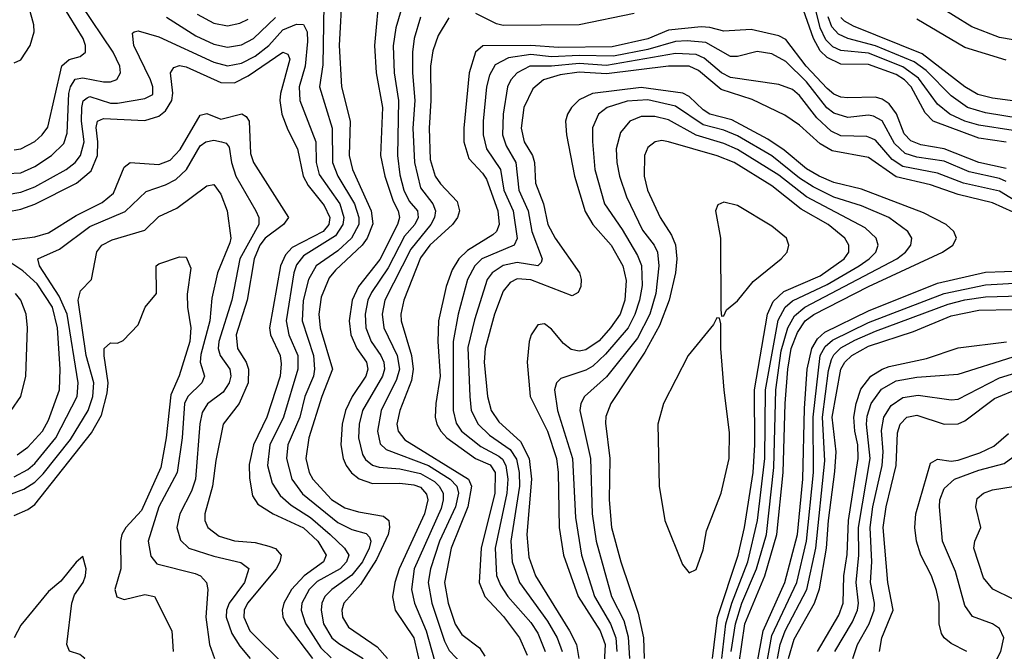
# Model space of a CAD drawing. Header units: inches. Extents: x 884549 to 1028252, y 526810 to 653624.
# Tile 364 of 656: x 904246 to 907104, y 616950 to 618785. Entities that reach past the tile are written whole.
import ezdxf

# ---------------------------------------------------------------- set-up
doc = ezdxf.new("R2010")
doc.units = ezdxf.units.IN
doc.header["$MEASUREMENT"] = 0
doc.layers.add('A9601', color=7, linetype='Continuous')

msp = doc.modelspace()

# ---------------------------------------------------------------- linework, layer by layer
at = {"layer": 'A9601', "color": 5}
for points, elevation in [([(904230, 618659.2), (904250, 618667.9), (904276.3, 618710), (904288, 618750), (904287.8, 618770), (904260.2, 618870), (904248.9, 619010), (904238.5, 619081.5)], 3220), ([(907130, 618462.7), (907030, 618478.2), (906989.4, 618490), (906946.2, 618510), (906910, 618539.6), (906855.3, 618615.3), (906810, 618648.2), (906710, 618687.7), (906630, 618695), (906606.4, 618706.4), (906586.4, 618726.4), (906570, 618761.5), (906523, 618950)], 3260), ([(905182.1, 618870), (905173.5, 618710), (905180.4, 618590), (905205.8, 618490), (905202.3, 618390), (905212.1, 618350), (905266.2, 618230), (905271.5, 618191.5), (905254.6, 618150), (905240, 618130), (905162.6, 618057.4), (905144.8, 618035.2), (905121.2, 617978.8), (905114.4, 617930), (905118.3, 617890), (905153.9, 617770), (905122.9, 617690), (905085.2, 617570), (905077.2, 617510), (905087, 617470), (905097.5, 617450), (905151.3, 617391.3), (905190, 617367.2), (905230, 617355.2), (905302.5, 617342.5), (905317.4, 617330), (905320, 617310), (905316.1, 617290), (905282.5, 617217.5), (905235.8, 617144.2), (905186.8, 617090), (905181.4, 617070), (905183.7, 617050), (905200.9, 617020.9), (905283.7, 616963.7), (905314.2, 616930)], 3180), ([(905290.5, 618870), (905275.9, 618710), (905281.5, 618630), (905299.3, 618530), (905294, 618390), (905306.3, 618330), (905330, 618258.2), (905344.8, 618230), (905348.4, 618210), (905343.1, 618190), (905292.1, 618087.9), (905230, 618010), (905211.6, 617970), (905203, 617910), (905207.3, 617870), (905224.7, 617830), (905252.8, 617790), (905256.8, 617770), (905251.3, 617750), (905211.3, 617690), (905192.4, 617650), (905182.8, 617610), (905178.7, 617550), (905185.5, 617510), (905193.6, 617490), (905209, 617469), (905231.4, 617451.4), (905270, 617437.7), (905350, 617438.7), (905390, 617434.2), (905410, 617427.2), (905426.9, 617406.9), (905431, 617390), (905421.6, 617350), (905348.1, 617190), (905335.4, 617150), (905328.9, 617108.9), (905336.3, 617070), (905390.5, 616990), (905422, 616850)], 3220), ([(907110, 618429), (907030, 618441), (906898.2, 618490), (906874.7, 618514.7), (906834.2, 618590), (906814.7, 618610), (906790, 618625.8), (906710, 618654.6), (906630, 618655.4), (906590, 618674.5), (906570, 618694.4), (906550.1, 618730), (906510, 618846.1)], 3280), ([(904210, 618338.2), (904250, 618340.4), (904290, 618358.5), (904338.7, 618390), (904374.9, 618425.1), (904384.4, 618455.6), (904389.2, 618570), (904394.2, 618590), (904407.7, 618612.3), (904430, 618616.1), (904490, 618604.3), (904510, 618604.6), (904528.6, 618611.4), (904539, 618630), (904536.6, 618650), (904517.7, 618690), (904423.7, 618830)], 3160), ([(904230, 618407.3), (904250, 618409.7), (904290, 618430.6), (904311.8, 618450), (904327.8, 618472.2), (904369, 618651), (904390, 618668.9), (904422.2, 618677.8), (904436.9, 618690), (904437, 618710), (904430.9, 618730), (904369.2, 618829.2)], 3180), ([(905129.2, 618829.2), (905126.4, 618653.6), (905117, 618590), (905153.1, 618470), (905154.5, 618370), (905169.5, 618330), (905217.8, 618250), (905230.3, 618210), (905230.3, 618190), (905209.5, 618150), (905170, 618113.5), (905107.4, 618070), (905084.8, 618030), (905069.3, 617969.3), (905066.3, 617910), (905099.2, 617810), (905102.3, 617770), (905098.9, 617750), (905074.4, 617690), (905059.6, 617630), (905024.5, 617550), (905020.6, 617510), (905036.6, 617450), (905067.5, 617407.5), (905170, 617324.7), (905210, 617304.5), (905252.5, 617292.5), (905262.2, 617282.2), (905265.7, 617270), (905261, 617250), (905241, 617210), (905210, 617171.2), (905152.8, 617130), (905132.5, 617110), (905123.1, 617090), (905121.1, 617070), (905128.5, 617030), (905152.6, 616990), (905172.8, 616972.8), (905243.6, 616930)], 3160), ([(905358, 618830), (905338.6, 618761.4), (905330.8, 618709.2), (905333.7, 618630), (905346, 618550), (905343.2, 618390), (905350, 618334), (905361.7, 618290), (905377.3, 618257.3), (905400.6, 618230), (905402.8, 618210), (905393.7, 618190), (905363.7, 618156.3), (905316.3, 618063.7), (905267.1, 617992.9), (905257, 617970), (905249.4, 617930), (905251, 617890), (905266.7, 617850), (905295, 617810), (905303.5, 617790), (905305.4, 617770), (905299.7, 617750), (905241.6, 617650), (905232.1, 617610), (905230.1, 617570), (905241.7, 617521.7), (905250, 617507.5), (905270, 617491.1), (905290, 617484.8), (905350, 617480.7), (905410, 617466.7), (905450, 617443.5), (905464.4, 617430), (905475.3, 617410), (905476, 617390), (905470, 617365), (905391.5, 617190), (905383.2, 617130), (905391.9, 617090), (905426.3, 617010), (905450, 616923.7)], 3240), ([(907130, 618725.9), (907090, 618733.5), (907010, 618764.5), (906903.6, 618830)], 3160), ([(904672.5, 618792.5), (904757.6, 618737.6), (904810, 618713.3), (904850, 618704.8), (904890, 618712), (904924.8, 618730), (904988.9, 618791.1)], 3160), ([(904761.2, 618801.2), (904810, 618774.8), (904850, 618767.4), (904885.5, 618774.5), (904910, 618786.3)], 3180), ([(905410, 618792.3), (905391.4, 618730), (905386.3, 618690), (905386.1, 618630), (905393.5, 618550), (905387.5, 618470), (905392.2, 618370), (905410, 618296.1), (905445.3, 618250), (905452.9, 618230), (905450.1, 618210), (905439.4, 618190), (905381.5, 618118.5), (905305.9, 617970), (905298.6, 617930), (905303.5, 617890), (905341.6, 617810), (905348.4, 617770), (905340.4, 617739.6), (905295.8, 617650), (905284.5, 617590), (905293.1, 617553.1), (905310, 617536.7), (905433.2, 617490), (905495.9, 617450), (905515.6, 617430), (905519.9, 617410), (905510.9, 617370), (905464.7, 617270), (905438.4, 617190), (905432.1, 617150), (905442.5, 617090), (905479.5, 616979.5), (905493.3, 616953.3), (905533.7, 616910)], 3260), ([(905491.9, 618790), (905460.8, 618739.2), (905445.6, 618694.4), (905438.6, 618650), (905439.7, 618550), (905435, 618470), (905438.3, 618378.3), (905452.5, 618330), (905467.7, 618307.7), (905516.6, 618256.6), (905522.6, 618230), (905517.1, 618210), (905502.4, 618190), (905436.6, 618130), (905410, 618093.4), (905361, 617970), (905352.6, 617930), (905353.3, 617910), (905383.2, 617810), (905388.7, 617770), (905383.4, 617736.6), (905349.3, 617650), (905341.5, 617610), (905344.9, 617590), (905364.4, 617564.4), (905548.7, 617450), (905557.4, 617430), (905546.8, 617370), (905498.7, 617250), (905479.2, 617150), (905490.3, 617090), (905510, 617028.9), (905530, 616999.4), (905580.7, 616960.7), (905596.7, 616936.7)], 3280), ([(906030, 618802.3), (905870, 618769.5), (905650, 618767.7), (905630, 618772.7), (905570, 618802.3)], 3280), ([(907150, 618498), (907050, 618514.1), (906997.3, 618530), (906950, 618563.2), (906877.3, 618637.3), (906842.6, 618662.6), (906730, 618709.3), (906650.3, 618730.3), (906622.6, 618742.6), (906603.8, 618763.8), (906593.2, 618793.2)], 3240), ([(907150, 618546.7), (907070, 618556.4), (907027.2, 618567.2), (906990, 618589.9), (906865.9, 618685.9), (906666.2, 618766.2), (906640.8, 618780.8), (906630, 618791.3)], 3220), ([(907110, 618667.7), (906990, 618704.1), (906850, 618786.3)], 3180), ([(904210, 618277.3), (904250, 618283.7), (904290, 618298.9), (904381.2, 618350), (904407.1, 618370), (904422.5, 618390), (904433.8, 618430), (904425.6, 618490), (904426.7, 618530), (904431, 618549), (904441.9, 618558.1), (904450, 618561.6), (904510, 618542.4), (904530, 618542.8), (904610, 618556.3), (904632.6, 618567.4), (904632.9, 618590), (904625.8, 618610), (904577.3, 618710), (904574, 618746), (904579, 618750), (904590, 618752.2), (904650, 618735.1), (904810, 618661.5), (904850, 618650.6), (904890, 618658.2), (904930, 618679.1), (904969.4, 618710), (905010, 618755), (905050, 618771.5), (905070, 618771), (905080.8, 618750), (905081.7, 618721.7), (905074.6, 618650), (905057.3, 618590), (905059.1, 618550), (905105.5, 618430), (905107, 618370), (905115.6, 618335.6), (905175.3, 618250), (905187, 618210), (905184.1, 618190), (905163.2, 618156.8), (905070, 618099.2), (905050, 618072.6), (905041.8, 618050), (905019.6, 617910), (905027.9, 617870), (905053.3, 617810), (905053.5, 617770), (905012.4, 617630), (904972.6, 617550), (904966.1, 617490), (904979, 617439), (905002.7, 617402.7), (905034.8, 617374.8), (905090, 617339.2), (905147.9, 617290), (905189, 617250), (905201.8, 617230), (905194.8, 617210), (905176.9, 617190), (905110, 617153.1), (905086.3, 617130), (905065.6, 617090), (905063.8, 617070), (905076.4, 617030), (905120.9, 616960.9), (905150, 616931.7)], 3140), ([(907110, 618352.8), (907030, 618370.1), (906930.1, 618409.9), (906861.8, 618421.8), (906832.8, 618432.8), (906813.6, 618453.6), (906791.2, 618511.2), (906770, 618540.2), (906750, 618553.8), (906730, 618560.1), (906650, 618558.2), (906630, 618560.2), (906610, 618568.8), (906590, 618584.5), (906528.9, 618650), (906470, 618727.7), (906450, 618738.3), (906370, 618756.4), (906290, 618751.2), (906250, 618762.3), (906224.3, 618764.3), (906130, 618754.4), (906070, 618729.3), (905965.9, 618705.9), (905810, 618704.1), (905730, 618710), (905591, 618709), (905569.7, 618690), (905551.2, 618630), (905535.5, 618470), (905535.6, 618430), (905550, 618381.2), (905590, 618339.5), (905601.4, 618321.4), (905634.5, 618230), (905638.3, 618190), (905630.1, 618170), (905619.6, 618160.4), (905545.8, 618114.2), (905520.7, 618090), (905502.1, 618057.9), (905483.8, 618010), (905462, 617910), (905460.4, 617850), (905466.9, 617750), (905454.2, 617670), (905452.8, 617630), (905457.2, 617610), (905468.3, 617590), (905486.5, 617570), (905569.7, 617510), (905611.9, 617491.9), (905626.7, 617470), (905626, 617410), (905585.4, 617250), (905579.8, 617150), (905596.1, 617110), (905651.1, 617051.1), (905696.8, 616990), (905719.5, 616939.5)], 3320), ([(907110, 618314.7), (907090, 618323.4), (907002.6, 618342.6), (906930, 618373.5), (906850, 618385.5), (906816.5, 618396.5), (906785.5, 618425.5), (906750, 618490.7), (906724.9, 618504.9), (906710, 618507.2), (906650, 618500.5), (906610, 618513), (906589, 618529), (906530, 618604.2), (906470, 618662.9), (906430, 618685.6), (906387.3, 618692.7), (906330, 618677.7), (906310, 618678.3), (906238.2, 618718.2), (906183.7, 618723.7), (906150, 618721.5), (906070, 618697.8), (905970, 618678.7), (905870, 618681), (905790, 618676.6), (905730, 618684), (905665.6, 618674.4), (905626.4, 618653.6), (905610, 618624.1), (905601.8, 618590), (905591.8, 618490), (905592, 618450), (905601.2, 618410), (905642.2, 618350), (905651.3, 618290), (905678.6, 618230), (905690.3, 618149.7), (905682.1, 618130), (905587.5, 618090), (905567.4, 618070), (905545.9, 618030), (905519, 617930), (905504.6, 617850), (905504.1, 617650), (905513.3, 617613.3), (905529.1, 617590), (905584.9, 617544.9), (905637.2, 617517.2), (905648.1, 617508.1), (905657.5, 617490), (905662.9, 617450), (905659.9, 617410), (905626.5, 617250), (905630.5, 617170.5), (905642.2, 617142.2), (905662.9, 617110), (905730, 617033.7), (905750, 617002.8), (905772.1, 616950)], 3340), ([(904210, 618226.3), (904250, 618234.3), (904290, 618248.6), (904411.7, 618310), (904454, 618346), (904472.1, 618390), (904473.6, 618430), (904468.7, 618471.3), (904471.8, 618490), (904490, 618498.2), (904610, 618492.2), (904650, 618504.5), (904670, 618519.7), (904688.2, 618550), (904691, 618571), (904684.4, 618630), (904694.1, 618645.9), (904710, 618651.8), (904730, 618648.1), (904830, 618601.9), (904870, 618601.8), (904910, 618621.7), (905010.5, 618690.5), (905025.1, 618685.1), (905030.3, 618670), (905003.1, 618570), (905001.5, 618550), (905007.6, 618510), (905024.5, 618464.5), (905052.4, 618410), (905068.8, 618330), (905083.3, 618303.3), (905130, 618245), (905146.6, 618210), (905143.3, 618190), (905127.5, 618170), (905036.8, 618123.2), (905017.7, 618102.3), (905003.1, 618070), (904971.6, 617890), (904973.9, 617870), (905002.1, 617810), (905005.1, 617785.1), (905002, 617750), (904964.2, 617630), (904925.4, 617550), (904912.9, 617492.9), (904913.1, 617453.1), (904921.8, 617401.8), (904937.7, 617377.7), (904982.2, 617350), (905070, 617308.9), (905111.6, 617270), (905136, 617230), (905127.9, 617210), (905071.7, 617170), (905035.3, 617130), (905013, 617090), (905008.3, 617070), (905010.3, 617050.3), (905019.5, 617030), (905096.5, 616930)], 3120), ([(907210, 618213.3), (907090, 618286.5), (906986, 618310), (906910, 618339.2), (906810, 618358.6), (906778.8, 618378.8), (906730, 618434.5), (906720, 618440), (906705.2, 618445.2), (906630, 618447.3), (906601.5, 618461.5), (906559.8, 618499.8), (906510, 618564.5), (906490, 618581.7), (906450, 618596.1), (906310, 618616.7), (906283.6, 618630), (906233.2, 618673.2), (906210, 618683.4), (906150, 618686.5), (905950, 618651.8), (905870, 618657.6), (905789.8, 618649.8), (905727.5, 618650), (905690.6, 618630), (905671.8, 618610), (905662.1, 618590), (905649.5, 618510), (905648.1, 618450), (905658.3, 618418.3), (905686.9, 618370), (905695.2, 618290), (905722.4, 618230), (905732.7, 618170), (905763, 618090), (905760.4, 618079.6), (905750.1, 618069.9), (905690, 618080), (905650, 618070.7), (905617.4, 618050), (905603.4, 618030), (905566.6, 617913.4), (905547.6, 617832.4), (905552.5, 617690), (905557.2, 617650), (905577, 617610), (905610, 617578.6), (905670, 617536.6), (905688.1, 617508.1), (905696.1, 617470), (905696.8, 617430), (905671.8, 617270), (905675.7, 617210), (905697.1, 617150), (905778.3, 617038.3), (905806, 616990), (905821.2, 616950)], 3360), ([(907130, 618226), (907070, 618253.1), (906970, 618276.7), (906890, 618305.2), (906790, 618328.7), (906710, 618384.6), (906604.3, 618404.3), (906570, 618424.4), (906510, 618478.4), (906467.5, 618507.5), (906372.9, 618552.9), (906282.2, 618582.2), (906216.8, 618636.8), (906190, 618649.4), (906129.6, 618649.6), (905950, 618627.8), (905870, 618632.4), (905815.5, 618624.5), (905766.9, 618610), (905735.6, 618584.4), (905710, 618530), (905701.8, 618470), (905710.9, 618430), (905735.1, 618390), (905741, 618370), (905743.3, 618310), (905766.8, 618250), (905779, 618190), (905801.1, 618150), (905871, 618050), (905876.5, 618030), (905875, 618010), (905867.1, 617992.9), (905850, 617983.2), (905730, 618029.7), (905690, 618032.1), (905670, 618021.1), (905650, 617996.1), (905624.4, 617930), (905597.1, 617830), (905594.5, 617790), (905603.8, 617690), (905614.5, 617650), (905637.2, 617617.2), (905700.2, 617560.2), (905724.7, 617510), (905731.8, 617450), (905718.1, 617290), (905723.8, 617223.8), (905743.6, 617170), (905842.3, 617010), (905862.5, 616970), (905869.8, 616930)], 3380), ([(906334.1, 616910), (906351.6, 617030), (906409.7, 617170), (906444.3, 617290), (906462.9, 617470), (906468.1, 617670), (906476.1, 617770), (906486, 617830), (906503.7, 617876.3), (906526.7, 617910), (906551.2, 617928.8), (906710, 618010.2), (906924.5, 618110), (906954.9, 618130), (906965.7, 618150), (906957.6, 618170), (906935.2, 618190), (906870, 618223.8), (906690, 618292.7), (906610, 618311.7), (906567.2, 618330), (906530, 618352), (906465.4, 618405.4), (906417.6, 618437.6), (906313.6, 618493.6), (906250, 618510.4), (906230, 618523.4), (906190, 618562.1), (906171.2, 618571.2), (906050, 618587.6), (905909.2, 618570), (905870, 618552.3), (905848.3, 618530), (905836, 618510), (905830.9, 618490), (905833.9, 618450), (905857.1, 618330), (905887.4, 618227.4), (905909.7, 618190), (905962.9, 618130), (905997.3, 618070), (906007, 618027), (906003.1, 617970), (905989, 617930), (905961, 617890), (905928.1, 617851.9), (905890, 617826.3), (905870, 617821.8), (905846.7, 617826.7), (905824.5, 617844.5), (905790, 617886.4), (905770, 617901.5), (905750, 617898.7), (905730.7, 617870), (905724.7, 617850), (905719.3, 617790), (905728.3, 617690), (905778.6, 617590), (905804.2, 617510), (905809.2, 617470), (905812.1, 617310), (905824.9, 617230), (905867.8, 617110), (905931.4, 617010), (905945.4, 616970), (905937.6, 616830)], 3420), ([(906311.4, 616950), (906323.8, 617030), (906342.9, 617090), (906385.2, 617190), (906413.7, 617290), (906435.7, 617484.3), (906441.5, 617710), (906457, 617823), (906475.9, 617890), (906495.2, 617924.8), (906525.6, 617950), (906792, 618090), (906817.7, 618110), (906833.4, 618130), (906836.4, 618150), (906824, 618170), (906769.3, 618210), (906690, 618244.6), (906610, 618269.7), (906550, 618299.1), (906510, 618324.7), (906430, 618389.1), (906330, 618447.1), (906290, 618463.7), (906230, 618479.9), (906150, 618533.5), (906070, 618552.3), (906010, 618548), (905951.6, 618530), (905926.1, 618510), (905909.4, 618470.6), (905908.6, 618431.4), (905915.5, 618350), (905944.3, 618250), (905995.3, 618175.3), (906039.8, 618099.8), (906050.9, 618070.9), (906052.8, 618012.8), (906045.8, 617970), (906031.8, 617928.2), (906012.8, 617890), (905946.8, 617813.2), (905910, 617778.5), (905890, 617767.1), (905817.5, 617742.5), (905804.2, 617730), (905798.6, 617710), (905807.8, 617650), (905851.1, 617510), (905859.5, 617339.5), (905877.2, 617230), (905914.8, 617110), (905961.6, 617030), (905976.3, 616990), (905980.1, 616950)], 3440), ([(904215.6, 618144.4), (904290, 618154.4), (904330, 618166), (904410, 618216), (904486, 618254), (904518.8, 618281.2), (904550, 618356.8), (904567.2, 618370), (904650, 618364.6), (904682.8, 618377.2), (904712.5, 618407.5), (904770, 618507.9), (904790, 618512.1), (904830, 618496.1), (904891.1, 618511.1), (904903.9, 618503.9), (904912.3, 618490), (904916.5, 618396.5), (904925.2, 618370), (905027, 618210), (905012.4, 618190), (904959.2, 618150), (904943.4, 618130), (904926.6, 618090), (904907.1, 617970), (904874.6, 617870), (904878.9, 617830), (904903.9, 617790), (904910.8, 617770), (904909.5, 617730), (904883.4, 617670), (904836.9, 617610), (904815.4, 617504.6), (904806.1, 617430), (904783.3, 617350), (904784, 617330), (904792.7, 617310), (904825.2, 617285.2), (904870, 617271), (904930, 617266), (904970, 617256.1), (904988.7, 617248.7), (905005.1, 617230), (905001.6, 617210), (904990.6, 617190), (904907.2, 617090), (904897.7, 617070), (904896.5, 617050), (904914.6, 617010), (905014.7, 616910)], 3080), ([(906284.1, 616930), (906296.3, 617030), (906313.3, 617090), (906360, 617210), (906388.1, 617330), (906409.1, 617510), (906410.9, 617710), (906447.5, 617912.5), (906468.3, 617950), (906490, 617968.2), (906590, 618015.3), (906683.4, 618070), (906712.1, 618090), (906731.2, 618110), (906738.3, 618130), (906732.8, 618150), (906700.7, 618180.7), (906530, 618270.4), (906450, 618332.9), (906330, 618408.1), (906290, 618425.2), (906209.7, 618449.7), (906130, 618494.3), (906090, 618503.6), (906050, 618503.4), (906017.7, 618490), (905990, 618457.1), (905977.9, 618410), (905979.4, 618370), (905987.3, 618330), (906007.6, 618270), (906053.9, 618173.9), (906088.2, 618130), (906097.7, 618110), (906101.6, 618070), (906092.8, 617990), (906075, 617930), (906039.7, 617860.3), (905950, 617747.2), (905885.8, 617690), (905874.9, 617670), (905871.9, 617650), (905902.9, 617510), (905908.5, 617350), (905919.8, 617270), (905964.6, 617110), (905999.8, 617039.8), (906012.3, 616992.3), (906016.8, 616930)], 3460), ([(904230, 617457.4), (904270, 617478.2), (904290, 617495.8), (904351.2, 617570), (904413.3, 617690), (904415.9, 617730), (904384.3, 617930), (904361.4, 617981.4), (904304.2, 618070), (904299.1, 618090), (904361.7, 618118.3), (904450, 618183.9), (904552.4, 618227.6), (904613.9, 618286.1), (904670, 618305.2), (904699.4, 618320.6), (904730.2, 618349.8), (904770, 618418.3), (904786.6, 618430), (904810, 618434.5), (904832.4, 618430), (904845.8, 618425.8), (904854.7, 618414.7), (904861.5, 618370), (904873.5, 618330), (904931.9, 618230), (904940.8, 618210), (904940.7, 618190), (904885.6, 618090), (904861.7, 617970), (904824.4, 617850), (904822.9, 617830), (904828.7, 617810), (904856.4, 617770), (904859.3, 617750), (904854.5, 617730), (904836.7, 617703.3), (904791.3, 617668.7), (904775.8, 617644.2), (904769.3, 617610.7), (904757, 617450), (904744.8, 617415.2), (904711.2, 617350), (904702.9, 617310), (904712.9, 617272.9), (904737.7, 617250), (904810, 617226.5), (904888, 617208), (904911, 617191), (904899.3, 617150), (904854.4, 617090), (904846.5, 617070), (904845.4, 617050), (904862, 617002), (904885.1, 616965.1), (904915.7, 616930)], 3060), ([(906257.2, 616930), (906271.6, 617048.4), (906331.4, 617230), (906350.3, 617310), (906375.2, 617470), (906380.6, 617550), (906378.9, 617710), (906416.7, 617930), (906433.8, 617966.2), (906464.3, 617995.7), (906570, 618041.3), (906639.9, 618090), (906653.3, 618110), (906653.5, 618130), (906641.2, 618150), (906592.6, 618190), (906514.9, 618234.9), (906430, 618301.9), (906319.9, 618370), (906270.4, 618389.6), (906130, 618430.3), (906110, 618433.5), (906090.5, 618430), (906070, 618413.8), (906059.9, 618390), (906059, 618330), (906068.6, 618290), (906105.9, 618210), (906138.6, 618158.6), (906150, 618131.1), (906153.8, 618090), (906149.8, 618050), (906132, 617970), (906103.7, 617896.3), (906061.1, 617818.9), (905962.2, 617670), (905947.9, 617632.1), (905946.9, 617613.1), (905959.3, 617510), (905957.5, 617390), (905964.6, 617310), (905991.4, 617210), (906041.3, 617061.3), (906057.3, 616990), (906058.8, 616930)], 3480), ([(904215, 617405), (904258.2, 617421.8), (904290, 617441.6), (904314.3, 617465.7), (904394.1, 617565.9), (904445.1, 617650), (904458.7, 617690), (904461.7, 617730), (904439.6, 617810), (904416, 617970), (904422.8, 617997.2), (904455.2, 618030), (904470, 618110.2), (904485, 618130), (904514.9, 618145.1), (904610, 618173.2), (904650, 618212.9), (904702.4, 618237.6), (904790, 618302), (904810, 618306.2), (904830, 618278.5), (904848.5, 618230), (904858.8, 618150), (904856.7, 618136.7), (904820.2, 618050), (904804.4, 617975.6), (904798.5, 617910), (904772.2, 617812.2), (904769.8, 617789.8), (904782.8, 617750), (904775.5, 617730), (904734.5, 617690), (904724.8, 617670), (904717.6, 617570), (904703.9, 617470), (904650.7, 617370), (904619.7, 617270), (904626.7, 617226.7), (904644.4, 617204.4), (904756, 617176), (904771.1, 617170), (904788.5, 617150), (904792.5, 617130), (904786.6, 617050), (904797.2, 616970), (904811.8, 616930)], 3040), ([(904230, 617345.2), (904270, 617362.7), (904290, 617377.2), (904455.2, 617584.8), (904483.7, 617636.3), (904500.1, 617699.9), (904503, 617730), (904491.1, 617808.9), (904492, 617830), (904510, 617846.2), (904530, 617845.8), (904547, 617853), (904590, 617898.7), (904610.5, 617949.5), (904643.5, 617990), (904642.6, 618070), (904650, 618076.1), (904710, 618096.2), (904730, 618095.6), (904742.8, 618062.8), (904732.6, 617987.4), (904733.3, 617950), (904743.3, 617890), (904739.9, 617850), (904709.1, 617750.9), (904684.6, 617695.4), (904671.7, 617570), (904655.9, 617484.1), (904600.3, 617359.7), (904554.5, 617310), (904543.2, 617290), (904539.4, 617270), (904539.9, 617190), (904522.5, 617130), (904528.4, 617108.4), (904550, 617101.3), (904610, 617115.5), (904638, 617110), (904688.1, 617010), (904691.6, 616950)], 3020), ([(904239.2, 617520.8), (904270, 617542.9), (904312.3, 617590), (904330, 617621.6), (904362.1, 617710), (904363.8, 617770), (904356, 617890), (904341.9, 617950), (904297.4, 618017.4), (904255, 618055), (904203.3, 618090)], 3080), ([(906385.7, 616910), (906404, 617010), (906467.2, 617150), (906503.8, 617290), (906520, 617450), (906524.8, 617655.2), (906532.3, 617770), (906545.4, 617830), (906562.5, 617857.5), (906583.1, 617876.9), (906710, 617939.1), (906910, 618019.8), (907050, 618051.9), (907270, 618059.5)], 3380), ([(906413.6, 616910), (906430, 616996.3), (906501.8, 617150), (906530, 617270), (906550.9, 617470), (906549.4, 617630.6), (906570, 617810), (906584.7, 617835.3), (906605.5, 617854.5), (906710, 617905.2), (906930, 617989.9), (907050, 618014.7), (907150, 618020.8)], 3360), ([(904221.5, 617650), (904249.5, 617690.5), (904264.5, 617750), (904269.3, 617890), (904265.4, 617930), (904249.5, 617970), (904233.8, 617990)], 3120), ([(906446.1, 616930), (906453.8, 616970), (906468.1, 617010), (906530.7, 617130), (906557.3, 617250), (906583.7, 617503.7), (906576.2, 617630), (906593.7, 617766.3), (906602.5, 617797.5), (906610, 617811.7), (906630, 617831.4), (906670, 617854.2), (906730, 617879.9), (906941.5, 617958.5), (906990, 617971), (907050, 617979.5), (907150, 617983)], 3340), ([(906478.4, 616930), (906494.5, 616985.5), (906553, 617090), (906567.7, 617132.3), (906588.6, 617250), (906594.3, 617330), (906612.9, 617472.9), (906616.7, 617530), (906604.9, 617630), (906629.7, 617770.3), (906641.4, 617790), (906661.8, 617810), (906710, 617836.2), (906840.8, 617879.2), (906950, 617924.8), (907030, 617941), (907130, 617943.1)], 3320), ([(906562.1, 616950), (906624.4, 617055.6), (906636.8, 617090), (906638.1, 617170), (906648.5, 617231.5), (906652.1, 617330), (906680.6, 617510), (906679.5, 617550), (906670.1, 617590), (906667.1, 617630), (906674.2, 617670), (906688.3, 617711.7), (906717.4, 617750), (906749.4, 617770), (906770, 617777.2), (906878.7, 617801.3), (906970, 617832), (907110.4, 617849.6)], 3280), ([(906612.3, 616950), (906663.7, 617036.3), (906678.3, 617070), (906680.7, 617090), (906674.5, 617150), (906682.5, 617230), (906680.9, 617310), (906715.1, 617510), (906704.8, 617610), (906706.5, 617633.5), (906718, 617670), (906748.2, 617711.8), (906790, 617735.6), (906850, 617747.1), (906970, 617755.8), (907130, 617805.3)], 3260), ([(906664.3, 616930), (906678.2, 616970), (906712.4, 617030), (906726.7, 617070), (906727.1, 617090), (906715.9, 617150), (906720, 617210), (906714.9, 617310), (906723.2, 617370), (906750, 617490), (906752.3, 617530), (906747.8, 617592.2), (906754.5, 617630), (906776.1, 617663.9), (906810, 617687.2), (906854.7, 617694.7), (906950, 617680.5), (906970, 617683), (907090, 617744.6), (907150, 617763.1)], 3240), ([(906742.1, 616950), (906749, 616990), (906781.8, 617070), (906766.6, 617150), (906752.9, 617310), (906761.7, 617370), (906790.8, 617490), (906794.6, 617585.4), (906802, 617610), (906821.1, 617630), (906850, 617636.7), (906930, 617610.1), (906970, 617610.7), (906990, 617619.5), (907075.4, 617684.6), (907150, 617715.8)], 3220), ([(906995.2, 616950), (906950, 616972.8), (906929.3, 616989.3), (906922.1, 617002.1), (906915.6, 617030), (906915.3, 617090), (906907.3, 617127.3), (906892.6, 617170), (906861.7, 617230), (906849.9, 617269.9), (906844.4, 617310), (906847.3, 617350), (906890, 617497.1), (906910, 617508.4), (906950, 617502.9), (906970, 617505.5), (907033.1, 617526.9), (907073.6, 617546.4), (907116.7, 617583.3)], 3180), ([(907150, 616491.2), (907070, 616518.3), (906913.5, 616513.5), (906896.7, 616530), (906972.6, 616690), (906977.3, 616710), (906975.9, 616750), (906982.7, 616770), (907031, 616830), (907094.5, 616950), (907103.2, 616990), (907090, 617016.5), (907069.9, 617029.9), (907012, 617052), (906990, 617083.1), (906962.6, 617182.6), (906925.4, 617270), (906916.1, 617370), (906917.2, 617390), (906930, 617423.7), (906960.2, 617450), (907030, 617476.2), (907104, 617496), (907150, 617530.1)], 3160), ([(907130, 617101.8), (907070.6, 617130.6), (907043.9, 617163.9), (907016.2, 617250), (907018.4, 617270), (907036.1, 617310), (907022.1, 617370), (907025.9, 617394.1), (907043.7, 617410), (907070, 617419.3), (907130, 617428.7)], 3140), ([(904190, 616531.2), (904253.6, 616646.4), (904307.4, 616770), (904383.3, 616876.7), (904435.2, 616930), (904421.3, 616941.3), (904391, 616951), (904383.5, 616970), (904397.8, 617090), (904405.8, 617114.2), (904430.6, 617150), (904437.7, 617170), (904439.1, 617190), (904430, 617226), (904410, 617208.9), (904366.2, 617153.8), (904330, 617123.9), (904250, 617026.5), (904230, 616990)], 2980)]:
    msp.add_lwpolyline(points, dxfattribs=dict(at, elevation=elevation))
at = {"layer": 'A9601', "color": 5, "elevation": 3520}
for points in [[(906290, 618254.9), (906272.9, 618247.1), (906266, 618230), (906280.5, 618150), (906282, 617942), (906283.6, 617923.6), (906290, 617924.7), (906297.6, 617942.4), (906330, 617968.2), (906375.5, 618024.5), (906456.9, 618090), (906473.9, 618110), (906479.2, 618130), (906471.8, 618150), (906430, 618185.6), (906330, 618244.9)], [(906270, 617919), (906260.7, 617899.3), (906186.5, 617810), (906114.8, 617670), (906099.1, 617610), (906102.5, 617430), (906118.8, 617330), (906170, 617203), (906190, 617178.4), (906210, 617188.5), (906230, 617244.9), (906239.8, 617300.2), (906282.6, 617410), (906305.9, 617510), (906306.3, 617586.3), (906291, 617709), (906281.5, 617830), (906281.2, 617901.2), (906278, 617918)]]:
    msp.add_lwpolyline(points, close=True, dxfattribs=at)

doc.saveas('drawing.dxf')
